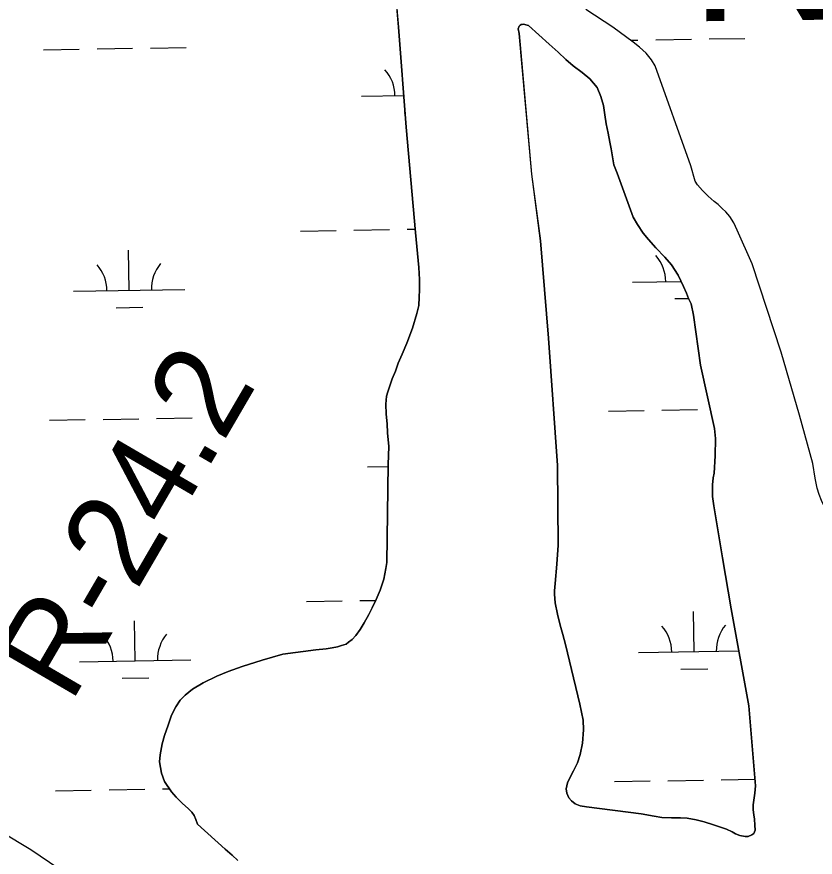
# Model space of a CAD drawing. Extents: x 3855477 to 3893699, y 299188 to 325115.
# Drawn here: x 3860894 to 3861611, y 317862 to 318617 of the extents above; entities that cross this region are included whole.
import ezdxf

# ---------------------------------------------------------------- set-up
doc = ezdxf.new("R2010")
doc.units = 0
for name, color, linetype in [('V-LEVE-TOET', 7, 'Continuous'), ('V-RIVR-EDGE', 7, 'Continuous'), ('V-RIVR-RANG-IDEN', 7, 'Continuous'), ('V-TOPO-GNAM-IDEN', 7, 'Continuous'), ('V-TOPO-SHOR', 7, 'Continuous'), ('V-WETL-SWMP', 7, 'Continuous')]:
    doc.layers.add(name, color=color, linetype=linetype)

msp = doc.modelspace()

# ---------------------------------------------------------------- linework, layer by layer
at = {"layer": 'V-LEVE-TOET'}
msp.add_lwpolyline([(3861453.11, 317537.44), (3861406.9, 317565.39), (3861364.91, 317591.71), (3861302.35, 317621.94), (3861240.89, 317655.86), (3861167.34, 317696.78), (3861088.13, 317751.48), (3861040.32, 317777.86), (3860989.43, 317812.73), (3860906.54, 317869.06), (3860853.5, 317900.78)], dxfattribs=at)
at = {"layer": 'V-RIVR-EDGE'}
for points in [[(3859519.27, 318133.34), (3859529.08, 318128.12), (3859557.75, 318117.29), (3859589.18, 318096.89), (3859608.3, 318091.66), (3859632.6, 318087.21), (3859655.71, 318083.17), (3859677.62, 318079.13), (3859695.14, 318076.3), (3859736.57, 318066.23), (3859764.45, 318061.38), (3859790.33, 318051.75), (3859824.18, 318038.52), (3859868.37, 318020.07), (3859890.67, 318012.05), (3859919.33, 318000.82), (3859946.39, 317985.21), (3859972.27, 317972.39), (3859987.4, 317965.98), (3859998.95, 317963.16), (3860007.3, 317958.36), (3860026.81, 317947.55), (3860045.91, 317937.54), (3860071.38, 317923.92), (3860094.87, 317913.9), (3860108.41, 317909.49), (3860130.3, 317897.08), (3860149.8, 317885.47), (3860170.5, 317876.25), (3860195.19, 317867.82), (3860221.06, 317854.21), (3860250.51, 317837.4), (3860275.18, 317822.59), (3860303.05, 317809.37), (3860359.56, 317779.34), (3860406.54, 317758.5), (3860436.79, 317744.08), (3860477.8, 317728.83), (3860496.52, 317723.61), (3860519.21, 317713.19), (3860555.84, 317695.96), (3860594.84, 317675.54), (3860632.26, 317656.32), (3860676.44, 317633.09), (3860726.58, 317605.47), (3860767.97, 317581.06), (3860790.66, 317570.64), (3860877.81, 317518.61), (3860907.67, 317504.59), (3860923.6, 317499.77), (3860947.49, 317491.74), (3860980.94, 317479.3), (3861011.2, 317471.26), (3861035.1, 317464.42), (3861065.37, 317455.98), (3861094.05, 317449.13), (3861112.77, 317445.1), (3861139.06, 317440.25), (3861167.33, 317430.22), (3861205.17, 317422.16), (3861236.25, 317418.89), (3861259.36, 317418.04), (3861273.71, 317417.2), (3861299.99, 317409.96), (3861325.86, 317397.55), (3861341.79, 317391.53), (3861353.74, 317387.91), (3861368.49, 317388.67), (3861377.65, 317388.65), (3861664.73, 317282.73), (3861681.06, 317276.71), (3861681.05, 317274.32), (3861687.02, 317270.72), (3861700.16, 317265.1), (3861705.72, 317256.72), (3861715.66, 317246.33), (3861721.22, 317241.54), (3861723.2, 317234.36), (3861726.37, 317227.58), (3861750.63, 317207.99), (3861757.38, 317197.61), (3861762.54, 317188.83), (3861767.32, 317187.22), (3861780.07, 317185.6), (3861788.02, 317178.01), (3861803.13, 317165.22), (3861810.27, 317151.65), (3861809.85, 317139.69), (3861814.21, 317132.91), (3861819.77, 317124.13), (3861817.34, 317108.59), (3861814.52, 317094.25), (3861799.35, 317086.71), (3861786.59, 317080.77), (3861777.01, 317076.81), (3861766.22, 317064.08), (3861761.83, 317062.89), (3861758.65, 317067.29), (3861753.91, 317083.24), (3861749.94, 317087.23), (3861742.77, 317089.64), (3861728.42, 317090.08), (3861720.06, 317091.29), (3861710.51, 317097.3), (3861701.37, 317107.68), (3861698.2, 317118.05), (3861695.03, 317124.04), (3861685.48, 317130.44), (3861670.34, 317131.27), (3861652.81, 317132.51), (3861648.43, 317134.11), (3861621.76, 317148.93), (3861610.22, 317154.53), (3861601.85, 317155.35), (3861592.29, 317158.16), (3861585.13, 317163.76), (3861576.78, 317170.96), (3861567.22, 317173.37), (3861541.33, 317180.21), (3861520.61, 317180.66), (3861509.85, 317179.89), (3861487.15, 317186.72), (3861457.28, 317196.76), (3861452.1, 317195.97), (3861445.31, 317191.21), (3861444.5, 317182.84), (3861448.07, 317178.45), (3861469.56, 317166.84), (3861510.97, 317148.8), (3861530.48, 317141.18), (3861552.77, 317132.36), (3861596.96, 317112.72)], [(3861161.09, 317323.03), (3861105.34, 317341.9), (3861095.39, 317346.7), (3861067.12, 317358.73), (3861040.44, 317369.16), (3861025.72, 317379.16), (3861011, 317386.77), (3860989.9, 317398.38), (3860974.77, 317402), (3860962.03, 317408.01), (3860930.58, 317424.43), (3860862.12, 317458.07), (3860828.68, 317471.31), (3860810.36, 317480.12), (3860790.46, 317487.34), (3860766.97, 317499.76), (3860758.62, 317504.56), (3860752.25, 317510.16), (3860744.29, 317512.57), (3860727.96, 317516.19), (3860714.02, 317522.6), (3860687.35, 317534.23), (3860666.25, 317542.25), (3860648.74, 317551.46), (3860633.21, 317559.47), (3860610.51, 317563.91), (3860578.66, 317578.73), (3860544.85, 317603.13), (3860519.78, 317618.33), (3860492.31, 317632.35), (3860481.57, 317638.75), (3860472.42, 317647.15), (3860466.06, 317652.34), (3860459.29, 317656.74), (3860442.18, 317667.15), (3860421.09, 317679.16), (3860388.85, 317695.18), (3860368.15, 317703.6), (3860300.85, 317726.08), (3860260.24, 317741.33), (3860222.81, 317756.17), (3860187.38, 317771.8), (3860146.39, 317795.01), (3860128.08, 317804.22), (3860109.37, 317812.24), (3860044.46, 317834.72), (3859988.33, 317859.57), (3859925.43, 317886.82), (3859887.6, 317901.26), (3859853.75, 317911.71), (3859831.85, 317919.73), (3859802.79, 317932.96), (3859772.93, 317945.78), (3859734.71, 317960.23), (3859695.31, 317982.64), (3859660.3, 318005.45), (3859631.23, 318017.47), (3859592.21, 318031.92), (3859552, 318047.96), (3859520.42, 318061.02)], [(3859768.39, 318041.05), (3859805.82, 318029), (3859833.68, 318015.78), (3859870.71, 318001.74), (3859904.56, 317989.3), (3859933.62, 317976.07), (3859963.48, 317964.04), (3859984.98, 317954.03), (3860008.45, 317939.62), (3860049.45, 317917.2), (3860076.91, 317902.79), (3860098.01, 317895.16), (3860117.92, 317885.15), (3860137.81, 317872.35), (3860159.31, 317862.33), (3860181.6, 317854.31), (3860199.92, 317845.89), (3860220.61, 317833.09), (3860254.84, 317816.26), (3860275.54, 317805.45), (3860323.69, 317776.64), (3860351.16, 317763.42), (3860381.01, 317748.6), (3860409.28, 317737.77), (3860435.16, 317727.74), (3860478.16, 317711.3), (3860508.02, 317698.07), (3860533.49, 317684.46), (3860610.33, 317651.59), (3860643.76, 317633.17), (3860673.2, 317613.57), (3860699.46, 317595.17), (3860724.93, 317580.37), (3860751.2, 317565.95), (3860789.01, 317546.33), (3860819.26, 317530.71), (3860850.69, 317509.91), (3860873.37, 317496.31), (3860894.85, 317480.31), (3860901.61, 317471.53), (3860901.6, 317468.74), (3860907.58, 317469.12), (3860918.73, 317465.11), (3860923.51, 317464.7), (3860931.48, 317464.68), (3860947.81, 317458.66), (3860971.69, 317449.04), (3860994.79, 317440.61), (3861011.51, 317433.39), (3861011.9, 317431.8), (3861012.28, 317422.23), (3861016.65, 317418.24), (3861030.99, 317413.82), (3861040.15, 317413.4), (3861052.9, 317411.77), (3861066.44, 317406.16), (3861070.02, 317402.56), (3861075.98, 317394.98), (3861087.92, 317390.96), (3861099.48, 317390.93), (3861115.03, 317393.28), (3861126.58, 317391.66), (3861145.7, 317385.64), (3861160.43, 317379.22), (3861170.38, 317373.62), (3861184.71, 317369.6), (3861204.23, 317363.57), (3861220.55, 317357.55), (3861237.27, 317348.75), (3861251.19, 317336.75), (3861264.71, 317323.57), (3861275.03, 317308.8), (3861281.79, 317303.2), (3861294.54, 317299.19), (3861313.63, 317284.39), (3861329.53, 317269.21), (3861362.96, 317248.4), (3861390.02, 317232.79), (3861398.38, 317228.79), (3861402.35, 317222.4), (3861399.95, 317218.02), (3861392.37, 317214.45), (3861387.19, 317215.26), (3861362.11, 317229.27), (3861300.42, 317260.51), (3861223.59, 317297.77), (3861161.09, 317323.03)]]:
    msp.add_spline(points, degree=3, dxfattribs=at)
at = {"layer": 'V-TOPO-SHOR'}
for points in [[(3861236.52, 318607.61), (3861229.75, 318691.34), (3861224.66, 318741.82), (3861223.58, 318747.95), (3861222.46, 318750.89), (3861221.61, 318754.2), (3861221.54, 318759.81), (3861222.35, 318764.13), (3861223.67, 318768.83), (3861223.72, 318773.41), (3861222.36, 318777.63), (3861220.87, 318781.85), (3861219.26, 318786.07), (3861218.03, 318790.03), (3861216.69, 318796.15), (3861215.53, 318807.24), (3861212.26, 318847.39)], [(3861499.05, 318483.2), (3861467, 318572.92), (3861463.74, 318578.31), (3861458.96, 318584.34), (3861453.03, 318589.62), (3861447.48, 318594.14), (3861429.15, 318607.7), (3861404.74, 318623.61)], [(3861225.35, 318269.29), (3861225.8, 318276.42), (3861226.99, 318280.1), (3861228.83, 318285.55), (3861230.93, 318291.77), (3861233.8, 318298.88), (3861236.42, 318305.98), (3861239.82, 318313.97), (3861244, 318323.98), (3861249.1, 318337.3), (3861253.18, 318350.5), (3861254.79, 318357.74), (3861255.25, 318365.25), (3861255.44, 318371.74), (3861255.41, 318381.17), (3861255.01, 318391.87), (3861251.77, 318423.35), (3861243.58, 318517.8), (3861236.52, 318607.61)], [(3861345.63, 318609.2), (3861344.99, 318608.57), (3861344.2, 318606.03), (3861344.92, 318602.07)], [(3861371.95, 318592.37), (3861353.27, 318609.12), (3861350.99, 318609.9), (3861349.21, 318610.3), (3861347.81, 318610.19), (3861346.79, 318609.95), (3861345.89, 318609.45), (3861345.63, 318609.2)], [(3861344.92, 318602.07), (3861356.22, 318475.76), (3861364.26, 318415.7), (3861371.38, 318328.4), (3861379.37, 318213.96), (3861380.16, 318142.64), (3861378.84, 318125.59), (3861377.38, 318108.03), (3861376.68, 318101.67), (3861376.65, 318098.62), (3861377.46, 318090.84), (3861379.52, 318080.63), (3861381.96, 318070.67), (3861384.3, 318062.37), (3861386.63, 318053.44), (3861390.29, 318038.5), (3861399.57, 317999.82), (3861402.48, 317985.53), (3861402.77, 317976.61), (3861401.75, 317964.65), (3861399.74, 317954.61), (3861397.25, 317947.25), (3861393.73, 317939.9), (3861390.87, 317934.2), (3861388.27, 317929.26), (3861387.2, 317923.67), (3861387.92, 317919.97), (3861389.54, 317915.75), (3861391.93, 317913.05), (3861395.34, 317910.34), (3861399.65, 317908.64), (3861405.37, 317907.56), (3861454.58, 317901.45), (3861466.28, 317899.29), (3861473.27, 317897.95), (3861481.67, 317897.86), (3861489.82, 317897.65), (3861495.93, 317897.33), (3861503.94, 317895.98), (3861511.18, 317894.12), (3861519.68, 317891.48), (3861527.55, 317888.73), (3861531.35, 317887.41), (3861536.17, 317885.07), (3861539.21, 317883.51), (3861543.14, 317881.95), (3861548.1, 317880.88), (3861550.52, 317881.1), (3861554.1, 317882.34), (3861555.64, 317883.73), (3861556.82, 317886.77), (3861556.74, 317891.23), (3861556.41, 317896.58), (3861555.81, 317900.41), (3861555.22, 317904.87), (3861555.01, 317909.33), (3861556.52, 317919.76), (3861557.35, 317926.37), (3861551.22, 317998.25), (3861535.44, 318085.52), (3861527.5, 318131.06), (3861523.31, 318156.44), (3861519.97, 318178), (3861518.65, 318186.29), (3861518.56, 318189.35), (3861518.63, 318196.73), (3861519.21, 318203.09), (3861520.01, 318207.16), (3861520.94, 318222.69), (3861521.35, 318238.22), (3861520.3, 318247.27), (3861507.77, 318304.07), (3861501.61, 318349.21), (3861499.42, 318359.16), (3861497.18, 318364.15), (3861495.2, 318368.76), (3861492.71, 318374.9), (3861487.85, 318384.88), (3861481.96, 318394.24), (3861475.92, 318401.17), (3861467.85, 318409.53), (3861461.05, 318416.86), (3861456.4, 318422.77), (3861451.26, 318430.34), (3861447.38, 318437), (3861432.89, 318476.5), (3861430.04, 318484.16), (3861427.64, 318498.33), (3861426.3, 318504.32), (3861424.86, 318512.36), (3861423.16, 318520.78), (3861421.97, 318528.82), (3861420.66, 318537.36), (3861418.45, 318545.54), (3861415.09, 318553.47), (3861408.43, 318561.17), (3861401.48, 318566.85), (3861393.52, 318573.04), (3861386.96, 318578.72), (3861380.02, 318585.15), (3861371.95, 318592.37)], [(3861596.7, 318259.34), (3861580.35, 318315.79), (3861554.3, 318395.15), (3861540.86, 318425.46), (3861537.87, 318432.11), (3861534.24, 318437.76), (3861530.58, 318441.74), (3861527.43, 318444.7), (3861523.78, 318448.31), (3861520.24, 318451.27), (3861514.69, 318456.04), (3861509.77, 318461.06), (3861505.24, 318466.2), (3861503.11, 318469.53), (3861499.05, 318483.2)], [(3861092.3, 317859.47), (3861087.13, 317864.24), (3861080.94, 317869.52), (3861056.09, 317891.94), (3861054.48, 317896.29), (3861052.98, 317899.74), (3861050.98, 317902.94), (3861047.7, 317906.16), (3861042.65, 317910.54), (3861036.85, 317916.2), (3861032.7, 317921.21), (3861026.56, 317930.32), (3861023.71, 317937.86), (3861022.03, 317947.94), (3861022.48, 317954.43), (3861024.36, 317964.09), (3861026.35, 317971.58), (3861029.62, 317980.84), (3861032.78, 317989.98), (3861036.67, 317997.32), (3861040.68, 318003.27), (3861044.93, 318007.81), (3861051.74, 318013.34), (3861061.22, 318018.85), (3861073.38, 318024.83), (3861083.74, 318029.05), (3861096.13, 318033.51), (3861114.27, 318039.18), (3861132.67, 318044.6), (3861162.33, 318048.62), (3861171.63, 318049.42), (3861177.11, 318050.25), (3861181.71, 318051.22), (3861185.54, 318052.33), (3861189.5, 318053.69), (3861191.69, 318055.32), (3861195.15, 318057.71), (3861198.24, 318061.37), (3861202.12, 318066.8), (3861205.75, 318072.75), (3861209.9, 318080.35), (3861213.02, 318086.43), (3861216.66, 318093.78), (3861220.18, 318102.02), (3861223.47, 318111.92), (3861225.35, 318121.57), (3861226.17, 318126.91), (3861227.46, 318214.89), (3861227.88, 318231.19), (3861226.86, 318243.42), (3861226.31, 318251.58), (3861225.51, 318260.12), (3861225.35, 318269.29)], [(3861625.03, 318166.73), (3861620.78, 318173.65), (3861616.67, 318182.73), (3861614.43, 318187.98), (3861612.58, 318193.72), (3861610.76, 318202.66), (3861608.6, 318215.92), (3861596.7, 318259.34)]]:
    msp.add_lwpolyline(points, dxfattribs=at)
at = {"layer": 'V-WETL-SWMP'}
for p, q in [((3861229.74, 318691.34), (3861236.52, 318607.61)), ((3861236.52, 318607.61), (3861243.58, 318517.8)), ((3861445.01, 318595.96), (3861451.71, 318596.07)), ((3861467.7, 318596.33), (3861499.7, 318596.85)), ((3861515.7, 318597.11), (3861547.69, 318597.63)), ((3860917.87, 318587.37), (3860949.87, 318587.89)), ((3860965.86, 318588.15), (3860997.86, 318588.68)), ((3861013.86, 318588.94), (3861045.85, 318589.46)), ((3861203.43, 318545.59), (3861241.34, 318546.21)), ((3861241.68, 318530.78), (3861242.55, 318530.79)), ((3861243.58, 318517.8), (3861251.77, 318423.35)), ((3861196.55, 318425.39), (3861228.54, 318425.91)), ((3861244.54, 318426.17), (3861251.51, 318426.28)), ((3861148.55, 318424.61), (3861180.55, 318425.13)), ((3861251.77, 318423.35), (3861255.01, 318391.87)), ((3860994.81, 318371.35), (3860994.22, 318407.35)), ((3861255.01, 318391.87), (3861255.41, 318381.17)), ((3861255.41, 318381.17), (3861255.44, 318371.75)), ((3861446.65, 318378.71), (3861490.5, 318379.43)), ((3860944.81, 318370.54), (3861044.8, 318372.17)), ((3861255.44, 318371.75), (3861255.24, 318365.25)), ((3861255.24, 318365.25), (3861254.78, 318357.74)), ((3861484.9, 318363.9), (3861497.21, 318364.1)), ((3860983.06, 318355.73), (3861007.06, 318356.12)), ((3861253.18, 318350.5), (3861249.1, 318337.3)), ((3861254.78, 318357.74), (3861253.18, 318350.5)), ((3861249.1, 318337.3), (3861243.99, 318323.98)), ((3861243.99, 318323.98), (3861239.81, 318313.97)), ((3861239.81, 318313.97), (3861236.42, 318305.98)), ((3861236.42, 318305.98), (3861233.8, 318298.87)), ((3861233.8, 318298.87), (3861230.93, 318291.77)), ((3861230.93, 318291.77), (3861228.82, 318285.56)), ((3861228.82, 318285.56), (3861226.99, 318280.1)), ((3861225.8, 318276.42), (3861225.35, 318269.29)), ((3861226.99, 318280.1), (3861225.8, 318276.42)), ((3861225.35, 318269.29), (3861225.51, 318260.12)), ((3861225.51, 318260.12), (3861226.31, 318251.58)), ((3861425.13, 318262.92), (3861457.12, 318263.44)), ((3861473.12, 318263.7), (3861505.12, 318264.22)), ((3860923.29, 318254.74), (3860955.29, 318255.26)), ((3860971.28, 318255.52), (3861003.28, 318256.04)), ((3861019.28, 318256.3), (3861051.27, 318256.83)), ((3861226.31, 318251.58), (3861226.86, 318243.43)), ((3861226.86, 318243.43), (3861227.88, 318231.19)), ((3861227.88, 318231.19), (3861227.46, 318214.89)), ((3861227.46, 318214.89), (3861226.17, 318126.91)), ((3861208.85, 318212.96), (3861227.43, 318213.26)), ((3861226.17, 318126.91), (3861225.35, 318121.57)), ((3861225.35, 318121.57), (3861223.47, 318111.92)), ((3861223.47, 318111.92), (3861220.18, 318102.02)), ((3861220.18, 318102.02), (3861216.66, 318093.78)), ((3861216.66, 318093.78), (3861213.01, 318086.43)), ((3861153.97, 318091.98), (3861185.97, 318092.5)), ((3861201.97, 318092.76), (3861216.27, 318092.99)), ((3861213.01, 318086.43), (3861209.9, 318080.35)), ((3861209.9, 318080.35), (3861205.74, 318072.75)), ((3861502.07, 318046.9), (3861501.48, 318082.89)), ((3861000.23, 318038.72), (3860999.64, 318074.72)), ((3861205.74, 318072.75), (3861202.12, 318066.8)), ((3861202.12, 318066.8), (3861198.24, 318061.37)), ((3861195.15, 318057.71), (3861191.68, 318055.32)), ((3861198.24, 318061.37), (3861195.15, 318057.71)), ((3861162.32, 318048.62), (3861132.66, 318044.59)), ((3861171.63, 318049.42), (3861162.32, 318048.62)), ((3861177.11, 318050.25), (3861171.63, 318049.42)), ((3861181.71, 318051.22), (3861177.11, 318050.25)), ((3861185.54, 318052.33), (3861181.71, 318051.22)), ((3861189.5, 318053.69), (3861185.54, 318052.33)), ((3861191.68, 318055.32), (3861189.5, 318053.69)), ((3861132.66, 318044.59), (3861114.27, 318039.18)), ((3861452.07, 318046.08), (3861542.3, 318047.55)), ((3860950.23, 318037.91), (3861050.22, 318039.54)), ((3861096.13, 318033.51), (3861083.73, 318029.06)), ((3861114.27, 318039.18), (3861096.13, 318033.51)), ((3861083.73, 318029.06), (3861073.37, 318024.83)), ((3861490.32, 318031.27), (3861514.32, 318031.66)), ((3860988.48, 318023.1), (3861012.48, 318023.49)), ((3861061.21, 318018.85), (3861051.73, 318013.34)), ((3861073.37, 318024.83), (3861061.21, 318018.85)), ((3861051.73, 318013.34), (3861044.93, 318007.81)), ((3861040.68, 318003.27), (3861036.67, 317997.32)), ((3861044.93, 318007.81), (3861040.68, 318003.27)), ((3861036.67, 317997.32), (3861032.77, 317989.98)), ((3861032.77, 317989.98), (3861029.62, 317980.84)), ((3861029.62, 317980.84), (3861026.34, 317971.58)), ((3861026.34, 317971.58), (3861024.36, 317964.09)), ((3861024.36, 317964.09), (3861022.47, 317954.43)), ((3861022.47, 317954.43), (3861022.03, 317947.94)), ((3861022.03, 317947.94), (3861023.7, 317937.86)), ((3861023.7, 317937.86), (3861026.56, 317930.32)), ((3861026.56, 317930.32), (3861032.7, 317921.21)), ((3861430.55, 317930.28), (3861462.54, 317930.81)), ((3861478.54, 317931.07), (3861510.54, 317931.59)), ((3861526.54, 317931.85), (3861556.84, 317932.34)), ((3860928.71, 317922.11), (3860960.7, 317922.63)), ((3860976.7, 317922.89), (3861008.7, 317923.41)), ((3861024.7, 317923.67), (3861030.97, 317923.78)), ((3861032.7, 317921.21), (3861036.85, 317916.2)), ((3861036.85, 317916.2), (3861042.65, 317910.54)), ((3861042.65, 317910.54), (3861047.7, 317906.16)), ((3861047.7, 317906.16), (3861050.98, 317902.94)), ((3861050.98, 317902.94), (3861052.98, 317899.74)), ((3861052.98, 317899.74), (3861054.47, 317896.28)), ((3861054.47, 317896.28), (3861056.08, 317891.94)), ((3861056.08, 317891.94), (3861080.94, 317869.52)), ((3861080.94, 317869.52), (3861087.12, 317864.24)), ((3861087.12, 317864.24), (3861092.3, 317859.47))]:
    msp.add_line(p, q, dxfattribs=at)
for points in [[(3861612.58, 318193.73), (3861610.76, 318202.66), (3861608.61, 318215.92), (3861596.7, 318259.34), (3861580.35, 318315.8), (3861554.3, 318395.14), (3861540.86, 318425.46), (3861537.87, 318432.11), (3861534.24, 318437.76), (3861530.58, 318441.74), (3861527.43, 318444.7), (3861523.78, 318448.31), (3861520.24, 318451.27), (3861514.69, 318456.04), (3861509.77, 318461.06), (3861505.24, 318466.2), (3861503.11, 318469.53), (3861499.05, 318483.2), (3861467, 318572.92), (3861463.74, 318578.3), (3861458.96, 318584.34), (3861453.03, 318589.62), (3861447.48, 318594.14), (3861429.15, 318607.7), (3861404.74, 318623.61)], [(3861344.92, 318602.07), (3861344.2, 318606.03), (3861344.99, 318608.57), (3861345.63, 318609.2), (3861345.89, 318609.45), (3861346.79, 318609.95), (3861347.81, 318610.19), (3861349.21, 318610.3), (3861350.99, 318609.9), (3861353.27, 318609.12), (3861371.95, 318592.37), (3861380.02, 318585.15), (3861386.96, 318578.72), (3861393.52, 318573.04), (3861401.48, 318566.85), (3861408.43, 318561.17), (3861415.09, 318553.47), (3861418.45, 318545.54), (3861420.66, 318537.36), (3861421.97, 318528.82), (3861423.16, 318520.78), (3861424.86, 318512.36), (3861426.3, 318504.32), (3861427.64, 318498.33), (3861430.04, 318484.16), (3861432.89, 318476.49), (3861447.38, 318437), (3861451.26, 318430.34), (3861456.4, 318422.77), (3861461.05, 318416.86), (3861467.85, 318409.54), (3861475.92, 318401.17), (3861481.96, 318394.24), (3861487.85, 318384.88), (3861492.71, 318374.9), (3861495.2, 318368.76), (3861497.18, 318364.15), (3861499.43, 318359.16), (3861501.61, 318349.21), (3861507.77, 318304.07), (3861520.3, 318247.27), (3861521.35, 318238.22), (3861520.94, 318222.69), (3861520.01, 318207.16), (3861519.21, 318203.09), (3861518.63, 318196.73), (3861518.56, 318189.35), (3861518.65, 318186.29), (3861519.97, 318178), (3861523.31, 318156.44), (3861527.5, 318131.06), (3861535.44, 318085.52), (3861551.22, 317998.25), (3861557.35, 317926.37), (3861556.52, 317919.76), (3861555.01, 317909.33), (3861555.22, 317904.87), (3861555.81, 317900.41), (3861556.41, 317896.58), (3861556.73, 317891.23), (3861556.82, 317886.77), (3861555.64, 317883.73), (3861554.1, 317882.34), (3861550.52, 317881.1), (3861548.1, 317880.88), (3861543.14, 317881.95), (3861539.21, 317883.51), (3861536.17, 317885.07), (3861531.35, 317887.42), (3861527.55, 317888.73), (3861519.68, 317891.48), (3861511.18, 317894.12), (3861503.94, 317895.98), (3861495.93, 317897.33), (3861489.82, 317897.65), (3861481.67, 317897.86), (3861473.27, 317897.95), (3861466.28, 317899.29), (3861454.58, 317901.45), (3861405.37, 317907.56), (3861399.65, 317908.64), (3861395.34, 317910.34), (3861391.93, 317913.05), (3861389.53, 317915.75), (3861387.92, 317919.97), (3861387.2, 317923.67), (3861388.27, 317929.26), (3861390.87, 317934.2), (3861393.73, 317939.9), (3861397.25, 317947.25), (3861399.74, 317954.61), (3861401.75, 317964.65), (3861402.77, 317976.61), (3861402.48, 317985.53), (3861399.57, 317999.82), (3861390.29, 318038.5), (3861386.63, 318053.44), (3861384.3, 318062.37), (3861381.96, 318070.67), (3861379.52, 318080.63), (3861377.46, 318090.84)], [(3861377.46, 318090.84), (3861376.65, 318098.62), (3861376.68, 318101.67), (3861377.39, 318108.03), (3861378.84, 318125.59), (3861380.16, 318142.64), (3861379.37, 318213.96), (3861371.38, 318328.4), (3861364.26, 318415.7), (3861356.23, 318475.76), (3861344.92, 318602.07)]]:
    msp.add_lwpolyline(points, dxfattribs=at)
for centre, start, end in [((3861198.18, 318545.98), 0.16154, 41.7052), ((3861441.4, 318379.1), 0.16154, 41.7052), ((3860939.56, 318370.93), 0.16154, 41.7052), ((3861050.04, 318372.73), 140.16154, 181.7052), ((3861446.82, 318046.47), 0.16154, 41.7052), ((3861557.29, 318048.27), 140.16154, 181.7052), ((3860944.98, 318038.3), 0.16154, 41.7052), ((3861055.45, 318040.1), 140.16154, 181.7052)]:
    msp.add_arc(centre, 35.25, start, end, dxfattribs=at)

# ---------------------------------------------------------------- texts
at = {"layer": 'V-RIVR-RANG-IDEN'}
msp.add_text('R-24.2', height=83, rotation=59.77174, dxfattribs=at).set_placement((3860942.24, 317999.5))
at = {"layer": 'V-TOPO-GNAM-IDEN'}
msp.add_text('Neptune', height=145, rotation=0.71864, dxfattribs=at).set_placement((3861497.28, 318612.83))

doc.saveas('drawing.dxf')
